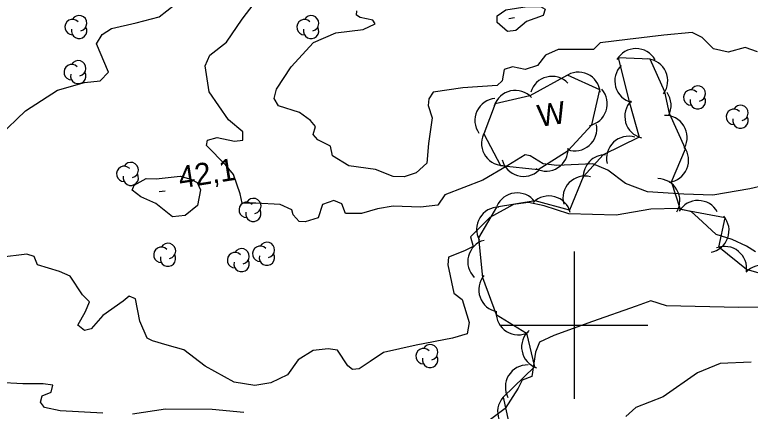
# Model space of a CAD drawing. Extents: x 646142 to 649934, y 5874075 to 5876351.
# Drawn here: x 649124 to 649223.9, y 5874588.3 to 5874642.2 of the extents above; entities that cross this region are included whole.
import ezdxf

# ---------------------------------------------------------------- set-up
doc = ezdxf.new("R2010")
doc.units = 0
for name, color, linetype in [('Niveau 1', 7, 'Continuous'), ('Niveau 2', 7, 'Continuous'), ('Niveau 3', 7, 'Continuous'), ('Niveau 44', 7, 'Continuous'), ('Niveau 61', 7, 'Continuous')]:
    doc.layers.add(name, color=color, linetype=linetype)

msp = doc.modelspace()

# ---------------------------------------------------------------- linework, layer by layer
at = {"layer": 'Niveau 1'}
for points in [[(649121.817, 5874625.694), (649125.412, 5874629.12), (649129.768, 5874631.945), (649133.429, 5874632.958), (649135.577, 5874633.214), (649136.695, 5874634.384), (649135.076, 5874638.225), (649135.841, 5874639.468), (649137.114, 5874640.311), (649140.463, 5874641.056), (649143.571, 5874641.888), (649145.664, 5874643.52)], [(649224.645, 5874609.971), (649223.404, 5874610.744), (649221.458, 5874611.664), (649219.313, 5874612.329), (649216.859, 5874614.571), (649215.957, 5874615.385), (649214.066, 5874615.85), (649210.411, 5874615.759), (649205.696, 5874614.965), (649199.259, 5874615.118), (649195.915, 5874616.216), (649193.798, 5874616.655), (649191.765, 5874616.412), (649191.765, 5874616.412), (649188.544, 5874614.644), (649185.887, 5874612.022), (649186.281, 5874610.686), (649185.094, 5874610.083), (649182.904, 5874609.245), (649182.804, 5874608.195), (649183.619, 5874604.374), (649184.762, 5874603.473), (649185.719, 5874600.36), (649185.449, 5874598.829), (649183.457, 5874598.245), (649178.528, 5874597.309), (649174.063, 5874596.314), (649172.268, 5874595.062), (649170.784, 5874594.077), (649169.88, 5874593.969), (649169.245, 5874594.47), (649167.835, 5874596.607), (649166.55, 5874596.799), (649164.515, 5874596.556), (649162.493, 5874595.276), (649161.022, 5874593.255), (649158.746, 5874592.176), (649156.612, 5874591.805), (649153.801, 5874592.276), (649149.862, 5874594.457), (649146.954, 5874596.646), (649144.694, 5874597.298), (649142.674, 5874597.864), (649141.94, 5874598.237), (649140.969, 5874600.543)], [(649140.969, 5874600.543), (649140.365, 5874603.584), (649139.518, 5874603.944), (649138.683, 5874603.267), (649135.939, 5874601.325), (649134.325, 5874599.518), (649133.434, 5874599.296), (649132.545, 5874599.997), (649133.58, 5874601.85), (649134.105, 5874603.181), (649133.187, 5874604.109), (649131.496, 5874606.675), (649130.041, 5874607.308), (649127.06, 5874608.22), (649126.582, 5874609.316), (649125.621, 5874609.662), (649121.889, 5874609.217)]]:
    msp.add_lwpolyline(points, dxfattribs=at)
at = {"layer": 'Niveau 2'}
for points in [[(649162.623, 5874614.072), (649161.821, 5874615.012), (649161.624, 5874615.679), (649160.046, 5874616.411), (649156.704, 5874616.587), (649154.87, 5874616.599), (649154.604, 5874617.833), (649153.705, 5874620.487), (649152.635, 5874621.74), (649150.015, 5874624.419), (649150.157, 5874625.127), (649151.484, 5874625.515), (649153.838, 5874624.991), (649154.966, 5874625.125), (649154.94, 5874626.273), (649153.024, 5874627.885), (649150.378, 5874631.712), (649149.833, 5874635.213), (649150.455, 5874636.668), (649152.756, 5874638.438), (649154.89, 5874641.568), (649157.545, 5874645.105)], [(649190.686, 5874642.852), (649193.594, 5874643.314), (649195.42, 5874643.302), (649196.037, 5874642.917), (649195.798, 5874642.086), (649193.507, 5874641.24), (649192.059, 5874640.036), (649190.936, 5874639.902), (649189.532, 5874641.11), (649189.533, 5874642.027), (649190.686, 5874642.852)], [(649193.355, 5874634.738), (649191.597, 5874635.103), (649190.499, 5874634.742), (649190.23, 5874633.217), (649189.512, 5874632.557), (649184.868, 5874632.233), (649180.828, 5874631.636), (649180.25, 5874630.763), (649180.137, 5874629.831), (649180.684, 5874628.173), (649180.201, 5874624.67), (649179.959, 5874621.999), (649178.522, 5874620.679), (649176.875, 5874620.137), (649175.383, 5874620.189), (649172.977, 5874621.165), (649169.374, 5874621.654), (649167.152, 5874622.997), (649166.872, 5874624.342), (649165.169, 5874625.173), (649164.509, 5874625.898), (649164.834, 5874626.97), (649164.159, 5874627.809), (649162.654, 5874628.893), (649159.798, 5874629.815), (649159.222, 5874630.781), (649159.519, 5874632.08), (649161.55, 5874635.078), (649164.567, 5874638.424), (649167.608, 5874639.706), (649171.324, 5874640.149), (649172.944, 5874640.916), (649172.649, 5874641.455), (649172.649, 5874641.455), (649170.89, 5874641.82), (649170.398, 5874642.105), (649170.441, 5874642.685)], [(649224.921, 5874637.127), (649223.248, 5874637.731), (649220.927, 5874637.11), (649218.931, 5874637.56), (649217.371, 5874639.096), (649216.035, 5874639.74), (649212.195, 5874639.397), (649207.244, 5874638.806), (649203.53, 5874638.363), (649202.615, 5874637.451), (649197.817, 5874637.452), (649196.086, 5874636.672), (649195.002, 5874635.279), (649193.355, 5874634.738)], [(649227.758, 5874619.438), (649223.869, 5874618.513), (649218.825, 5874617.681), (649214.922, 5874617.789), (649209.963, 5874618.117), (649206.962, 5874619.254), (649204.568, 5874621.039), (649202.512, 5874621.943), (649197.621, 5874621.704), (649195.761, 5874621.942), (649194.029, 5874623.001), (649193.324, 5874623.147), (649190.983, 5874621.717), (649187.57, 5874619.699), (649182.437, 5874617.705), (649181.463, 5874616.323), (649179.094, 5874616.04), (649175.415, 5874616.176), (649173.285, 5874615.806), (649171.071, 5874615.197), (649168.9, 5874615.167), (649168.394, 5874616.488), (649167.309, 5874616.933), (649165.771, 5874616.405), (649165.191, 5874614.609), (649163.427, 5874614.053), (649162.623, 5874614.072)], [(649143.181, 5874619.863), (649146.454, 5874620.254), (649147.878, 5874619.848), (649148.738, 5874619.375), (649149.202, 5874618.395), (649148.776, 5874616.273), (649147.11, 5874614.923), (649145.417, 5874614.721), (649143.134, 5874616.52), (649141.076, 5874617.425), (649139.935, 5874618.324), (649140.19, 5874619.045), (649141.799, 5874619.928), (649143.181, 5874619.863)], [(649227.618, 5874602.471), (649222.346, 5874602.418), (649212.564, 5874602.633), (649210.415, 5874603.299), (649208.436, 5874602.6), (649202.495, 5874600.505), (649197.219, 5874598.604), (649195.267, 5874597.677), (649194.742, 5874596.344), (649194.23, 5874593.05), (649192.914, 5874592.546), (649192.361, 5874591.441), (649190.633, 5874588.694), (649188.637, 5874587.184)], [(649135.914, 5874588.035), (649130.124, 5874588.382), (649128.001, 5874588.821), (649127.45, 5874589.564), (649127.692, 5874590.401), (649128.896, 5874590.892), (649129.124, 5874591.843), (649127.836, 5874592.036), (649125.076, 5874592.052), (649121.721, 5874592.228), (649119.923, 5874592.822), (649119.458, 5874593.806), (649119.675, 5874596.72), (649120.271, 5874597.484)], [(649224.06, 5874594.964), (649219.827, 5874594.804), (649216.767, 5874593.513), (649212.105, 5874590.295), (649208.379, 5874588.808), (649207.033, 5874587.606)], [(649155.093, 5874588.135), (649150.791, 5874588.544), (649144.464, 5874588.596), (649139.948, 5874587.94)]]:
    msp.add_lwpolyline(points, dxfattribs=at)
at = {"layer": 'Niveau 3'}
for p, q in [((649191.102, 5874641.669), (649191.892, 5874641.794)), ((649143.603, 5874618.152), (649144.394, 5874618.276))]:
    msp.add_line(p, q, dxfattribs=at)
at = {"layer": 'Niveau 44'}
for points in [[(649228.32, 5874606.187), (649223.433, 5874607.547), (649219.656, 5874610.597), (649220.518, 5874614.569), (649214.43, 5874615.739), (649213.222, 5874619.483), (649215.126, 5874623.948), (649212.943, 5874628.756), (649212.32, 5874631.706), (649210.322, 5874636.131), (649205.965, 5874636.336), (649207.52, 5874630.229), (649208.837, 5874625.558), (649203.941, 5874623.13), (649201.226, 5874620.172), (649199.366, 5874615.629), (649194.679, 5874616.89), (649189.456, 5874616.031), (649186.988, 5874611.852), (649187.535, 5874606.495), (649189.399, 5874601.473)], [(649195.086, 5874621.14), (649199.177, 5874623.753), (649202.383, 5874627.208), (649203.493, 5874631.957), (649199.083, 5874633.986), (649193.98, 5874631.157), (649189.244, 5874630.092), (649187.704, 5874626.008), (649189.973, 5874621.717), (649195.086, 5874621.14)], [(649189.399, 5874601.473), (649193.519, 5874598.908), (649194.593, 5874594.326), (649190.345, 5874590.237), (649191.384, 5874585.495)]]:
    msp.add_lwpolyline(points, dxfattribs=at)
for centre, radius, start, end in [((649131.807, 5874640.504), 1.046, 44.11537, 269.80396), ((649132.707, 5874641.027), 1.046, 282.26917, 149.72626), ((649163.337, 5874640.494), 1.046, 44.11537, 269.80396), ((649164.237, 5874641.017), 1.046, 282.26917, 149.72626), ((649132.707, 5874639.981), 1.046, 166.93686, 29.62122), ((649164.237, 5874639.971), 1.046, 166.93686, 29.62122), ((649208.391, 5874634.571), 3, 29.96565, 149.94359), ((649131.697, 5874634.374), 1.046, 44.11537, 269.80396), ((649132.597, 5874634.897), 1.046, 282.26917, 149.72626), ((649209.714, 5874633.193), 3, 324.29578, 84.27373), ((649132.597, 5874633.851), 1.046, 166.93686, 29.62122), ((649200.551, 5874631.369), 3, 5.29056, 125.2685), ((649208.521, 5874633.185), 3, 135.7483, 255.72625), ((649196.968, 5874630.8), 3, 43.65805, 163.63599), ((649216.797, 5874631.467), 1.046, 282.26917, 149.72626), ((649191.999, 5874628.904), 3, 42.68092, 162.65886), ((649201.496, 5874630.074), 3, 281.18971, 41.16765), ((649210.166, 5874629.891), 3, 331.76662, 35.12198), ((649215.897, 5874630.944), 1.046, 44.11537, 269.80396), ((649189.5, 5874627.812), 3, 95.13049, 215.10843), ((649209.876, 5874628.372), 3, 135.7483, 255.72625), ((649216.797, 5874630.421), 1.046, 166.93686, 29.62122), ((649221.697, 5874628.314), 1.046, 44.11537, 269.80396), ((649222.597, 5874628.837), 1.046, 282.26917, 149.72626), ((649212.361, 5874625.506), 3, 331.83702, 91.81496), ((649222.597, 5874627.791), 1.046, 166.93686, 29.62122), ((649200.083, 5874626.687), 3, 250.74599, 10.72393), ((649190.397, 5874624.686), 3, 147.869, 267.84694), ((649207.387, 5874622.667), 3, 73.40105, 193.37899), ((649196.182, 5874623.933), 3, 242.56535, 2.5433), ((649212.552, 5874622.407), 3, 276.89774, 36.87568), ((649193.122, 5874623.205), 3, 193.91568, 313.89362), ((649204.226, 5874620.143), 3, 89.45001, 181.42998), ((649138.827, 5874620.554), 1.046, 44.11537, 269.80396), ((649139.727, 5874621.077), 1.046, 282.26917, 149.72626), ((649139.727, 5874620.031), 1.046, 166.93686, 29.62122), ((649201.46, 5874617.26), 3, 75.42988, 195.40783), ((649211.36, 5874616.914), 3, 329.81168, 89.78963), ((649192.244, 5874614.977), 3, 36.83436, 156.81231), ((649196.565, 5874614.557), 3, 14.95103, 134.92897), ((649155.487, 5874615.664), 1.046, 44.11537, 269.80396), ((649156.387, 5874616.187), 1.046, 282.26917, 149.72626), ((649216.831, 5874613.94), 3, 29.16102, 149.13896), ((649156.387, 5874615.141), 1.046, 166.93686, 29.62122), ((649189.74, 5874613.045), 3, 89.43617, 209.41412), ((649218.048, 5874612.867), 3, 280.56965, 40.5476), ((649188.534, 5874608.632), 3, 105.33318, 225.31113), ((649143.887, 5874609.564), 1.046, 44.11537, 269.80396), ((649144.787, 5874610.087), 1.046, 282.26917, 149.72626), ((649154.797, 5874609.357), 1.046, 282.26917, 149.72626), ((649157.337, 5874609.704), 1.046, 44.11537, 269.80396), ((649158.237, 5874610.227), 1.046, 282.26917, 149.72626), ((649220.437, 5874607.701), 3, 351.07345, 111.0514), ((649144.787, 5874609.041), 1.046, 166.93686, 29.62122), ((649153.897, 5874608.834), 1.046, 44.11537, 269.80396), ((649158.237, 5874609.181), 1.046, 166.93686, 29.62122), ((649154.797, 5874608.311), 1.046, 166.93686, 29.62122), ((649225.544, 5874605.148), 3, 16.76972, 136.74766), ((649190.021, 5874604.815), 3, 139.95839, 259.93633), ((649192.391, 5874601.688), 3, 178.0966, 298.07454), ((649195.848, 5874597.05), 3, 131.26033, 251.23828), ((649180.417, 5874596.327), 1.046, 282.26917, 149.72626), ((649179.517, 5874595.804), 1.046, 44.11537, 269.80396), ((649180.417, 5874595.281), 1.046, 166.93686, 29.62122), ((649193.64, 5874591.605), 3, 88.25314, 208.23109), ((649192.587, 5874588.244), 3, 132.36379, 252.34174)]:
    msp.add_arc(centre, radius, start, end, dxfattribs=at)
at = {"layer": 'Niveau 61'}
for points in [[(649200, 5874610), (649200, 5874600), (649200, 5874590)], [(649190, 5874600), (649200, 5874600), (649210, 5874600)]]:
    msp.add_lwpolyline(points, dxfattribs=at)

# ---------------------------------------------------------------- texts
at = {"layer": 'Niveau 3'}
msp.add_text('42,1 ', height=3, rotation=8.9405, dxfattribs=at).set_placement((649146.45, 5874618.56))
at = {"layer": 'Niveau 44'}
msp.add_text('W', height=3, rotation=8.9405, dxfattribs=at).set_placement((649195.26, 5874626.91))

doc.saveas('drawing.dxf')
